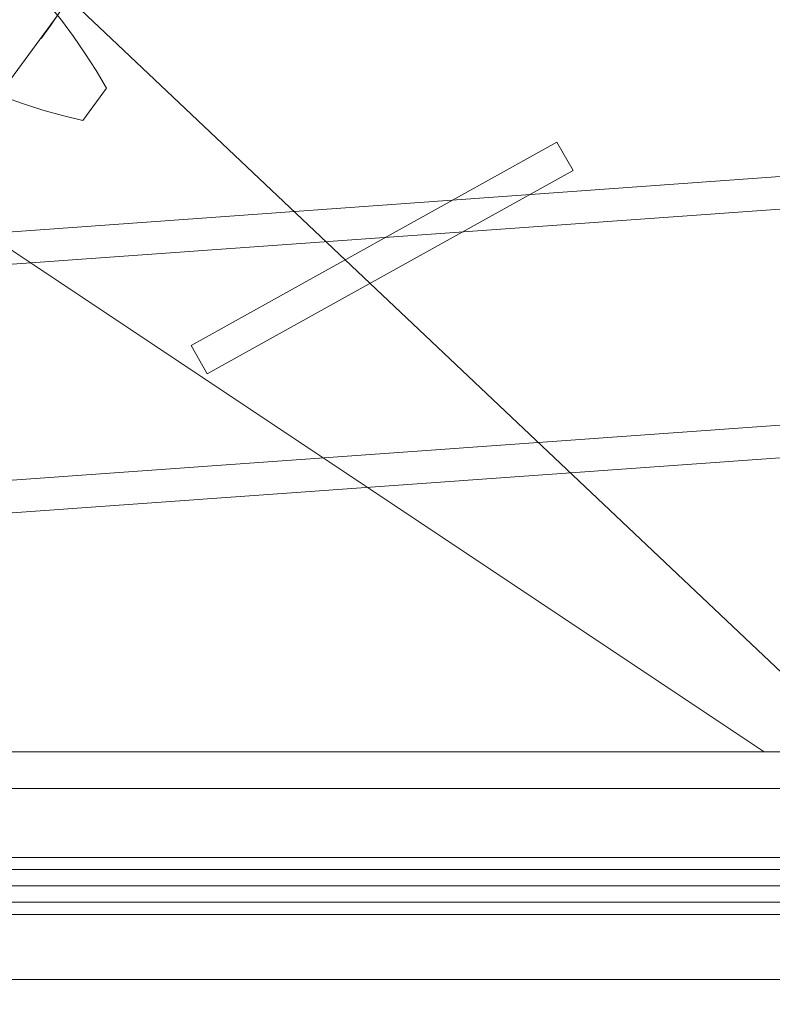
# Model space of a CAD drawing. Header units: millimetres. Extents: x -4738 to 65662, y -68080 to 6847.
# Tile 908 of 1056: x 25563 to 25748, y 1258 to 1500. Entities that reach past the tile are written whole.
import ezdxf

# ---------------------------------------------------------------- set-up
doc = ezdxf.new("R2010")
doc.units = ezdxf.units.MM
for name, color, linetype, lineweight in [('COTAS_P', 1, 'Continuous', 0), ('lateral_briquetadora', 7, 'Continuous', 0), ('lateral_C05', 7, 'Continuous', 0)]:
    doc.layers.add(name, color=color, linetype=linetype, lineweight=lineweight)
doc.dimstyles.new('R19_100', dxfattribs={"dimtxt": 250, "dimasz": 150, "dimexe": 150, "dimexo": 80, "dimgap": 100, "dimtad": 1, "dimtih": 1, "dimtoh": 1, "dimdsep": 46, "dimcen": 0.09, "dimadec": 0, "dimazin": 0, "dimtfac": 1, "dimtdec": 4, "dimtofl": 0, "dimtmove": 0, "dimatfit": 3, "dimfxl": 1, "dimtolj": 1, "dimtzin": 0, "dimarcsym": 0})

# ---------------------------------------------------------------- blocks, each defined once
blk = doc.blocks.new('DIM_R31_7')
at = {"layer": 'COTAS_P'}
for p, q in [((24250.07, 2141), (24400.07, 2186)), ((26750.07, 2141), (26600.07, 2186)), ((24250.07, 1241), (24250.07, 2141)), ((24250.07, 2141), (26750.07, 2141)), ((24250.07, 2141), (24400.07, 2096)), ((26750.07, 2141), (26600.07, 2096)), ((26750.07, 1241), (26750.07, 2141))]:
    blk.add_line(p, q, dxfattribs=at)
blk.add_text('2500 P', height=250, dxfattribs=at).set_placement((25500.07, 2241))

msp = doc.modelspace()

# ---------------------------------------------------------------- linework, layer by layer
at = {"layer": 'lateral_briquetadora'}
for p, q in [((25550.067, 1529), (25770.898, 1320)), ((25574.706, 1504.842), (25570.547, 1498.831)), ((25470.067, 1504), (25746.067, 1320)), ((25570.119, 1503.784), (25573.196, 1499.995)), ((25572.366, 1501.43), (25560.629, 1485.393)), ((25573.196, 1499.995), (25576.145, 1496.033)), ((25570.547, 1498.831), (25568.19, 1495.526)), ((24471.62, 1369.773), (26228.731, 1495.911)), ((25576.145, 1496.033), (25578.976, 1491.914)), ((25578.976, 1491.914), (25581.694, 1487.651)), ((24472.193, 1361.793), (26229.304, 1487.931)), ((25581.694, 1487.651), (25584.304, 1483.252)), ((25584.304, 1483.252), (25578.43, 1475.331)), ((25563.831, 1479.429), (25559.183, 1481.101)), ((25568.594, 1477.915), (25563.831, 1479.429)), ((25573.463, 1476.552), (25568.594, 1477.915)), ((25578.43, 1475.331), (25573.463, 1476.552)), ((25605.067, 1420), (25695.067, 1470)), ((25695.067, 1470), (25699.067, 1463)), ((25699.067, 1463), (25609.067, 1413)), ((24475.988, 1308.929), (26233.099, 1435.067)), ((24476.561, 1300.95), (26233.672, 1427.088)), ((25609.067, 1413), (25605.067, 1420)), ((23750.067, 1320), (25950.067, 1320)), ((23870.067, 1320), (25830.067, 1320)), ((25746.067, 1320), (24243.401, 1320)), ((25456.734, 1320), (25746.067, 1320)), ((25746.067, 1320), (25770.898, 1320)), ((23750.067, 1264), (25950.067, 1264)), ((24150.067, 1264), (25950.067, 1264))]:
    msp.add_line(p, q, dxfattribs=at)
at = {"layer": 'lateral_C05'}
for p, q in [((24310.067, 1311), (26690.067, 1311)), ((24250.067, 1294), (26750.067, 1294)), ((24310.067, 1294), (26690.067, 1294)), ((24250.067, 1291), (26750.067, 1291)), ((24310.067, 1291), (26690.067, 1291)), ((25500.567, 1291), (26099.817, 1291)), ((24300.067, 1287), (26700.067, 1287)), ((25500.567, 1287), (26099.817, 1287)), ((24300.067, 1283), (26700.067, 1283)), ((24310.067, 1283), (26690.067, 1283)), ((24310.067, 1280), (26690.067, 1280))]:
    msp.add_line(p, q, dxfattribs=at)

# ---------------------------------------------------------------- dimensions: what is measured, and where the dimension line sits
at = {"layer": 'COTAS_P'}
dim = msp.add_aligned_dim(p1=(24250.067, 1241), p2=(26750.067, 1241), distance=900, text='<> P', dimstyle='R19_100', dxfattribs=at)
dim.commit()
dim.dimension.update_dxf_attribs({"geometry": 'DIM_R31_7', "text_midpoint": (25500.067, 2141)})

doc.saveas('drawing.dxf')
